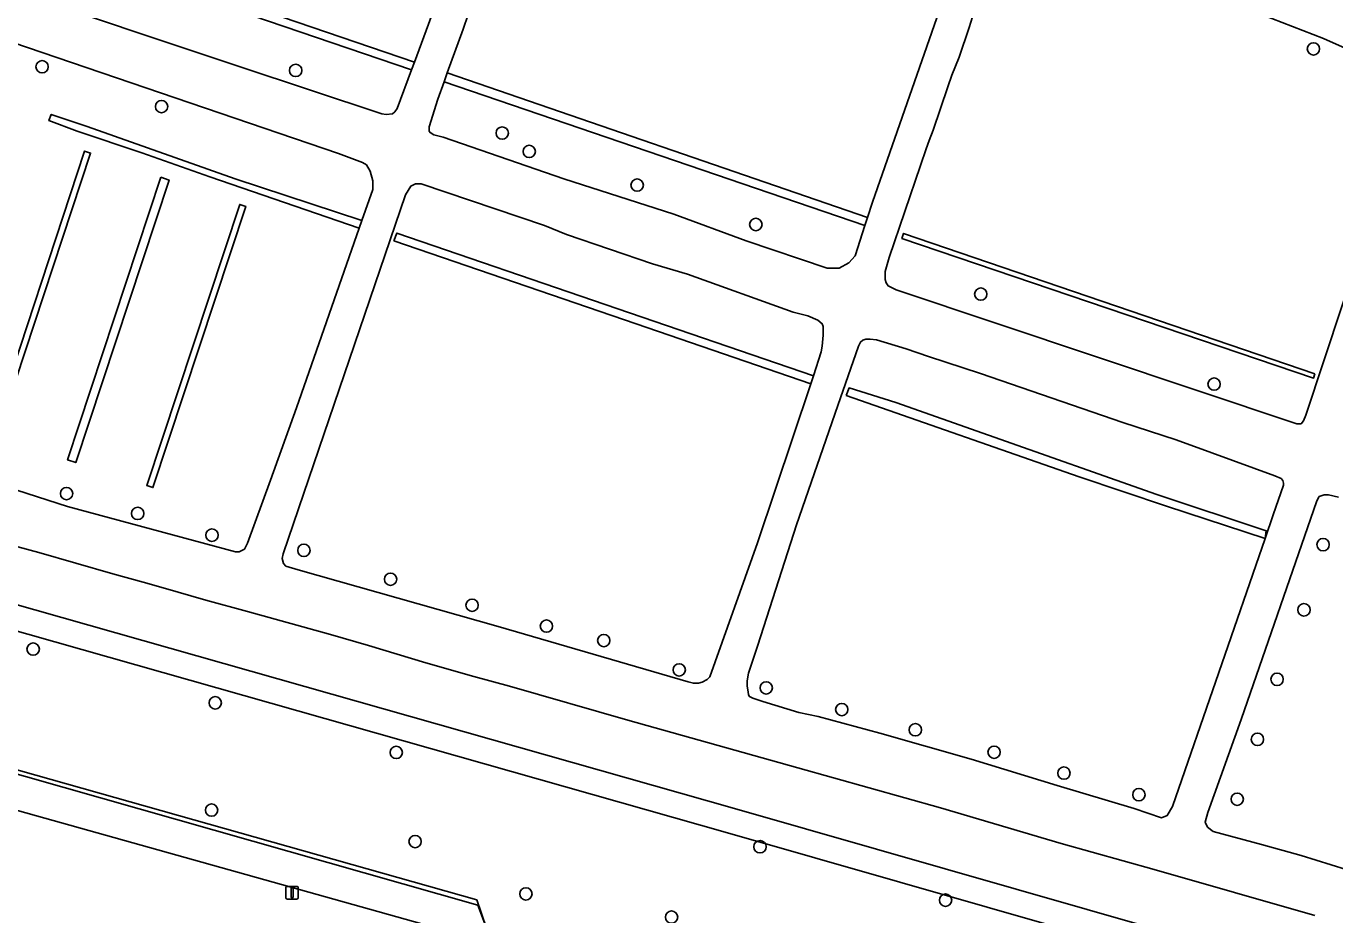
# Model space of a CAD drawing. Extents: x 163008 to 163854, y 382777 to 383982.
# Drawn here: x 163505.8 to 163609.3, y 382991.6 to 383061.9 of the extents above; entities that cross this region are included whole.
import ezdxf

# ---------------------------------------------------------------- set-up
doc = ezdxf.new("R2010")
doc.units = 0
for name, color, linetype in [('IMGEO_Boom', 7, 'Continuous'), ('IMGEO_Groenvoorziening', 7, 'Continuous'), ('IMGEO_Haag', 7, 'Continuous'), ('IMGEO_Hek', 7, 'Continuous'), ('IMGEO_Lichtmast', 7, 'Continuous'), ('IMGEO_Voetpad_gesloten', 7, 'Continuous')]:
    doc.layers.add(name, color=color, linetype=linetype)

msp = doc.modelspace()

# ---------------------------------------------------------------- linework, layer by layer
at = {"layer": 'IMGEO_Boom'}
for centre in [(163607.61, 383060.13), (163507.02, 383058.72), (163527.08, 383058.43), (163516.47, 383055.56), (163543.42, 383053.47), (163545.56, 383052.01), (163554.1, 383049.35), (163563.49, 383046.23), (163581.29, 383040.72), (163599.75, 383033.6), (163508.95, 383024.93), (163514.58, 383023.36), (163520.46, 383021.64), (163527.73, 383020.44), (163608.37, 383020.89), (163534.59, 383018.15), (163541.04, 383016.09), (163606.86, 383015.73), (163546.92, 383014.44), (163551.46, 383013.3), (163506.31, 383012.62), (163557.43, 383010.98), (163604.73, 383010.23), (163564.31, 383009.55), (163520.72, 383008.37), (163570.29, 383007.84), (163576.11, 383006.24), (163603.18, 383005.48), (163582.34, 383004.46), (163535.04, 383004.44), (163587.87, 383002.81), (163593.8, 383001.1), (163601.58, 383000.74), (163520.43, 382999.88), (163536.53, 382997.39), (163563.82, 382996.98), (163545.3, 382993.25), (163578.5, 382992.75), (163556.82, 382991.41)]:
    msp.add_circle(centre, 0.489, dxfattribs=at)
at = {"layer": 'IMGEO_Groenvoorziening'}
for points in [[(163404.99, 383099.89), (163435.67, 383035.63), (163439.99, 383034.27), (163500, 383017.55), (163561.79, 383000), (163623.22, 382982.42)], [(163507.47, 383069), (163536.47, 383059.09), (163545.96, 383084.82)], [(163504.03, 383064.95), (163522.62, 383058.73), (163533.9, 383054.99), (163534.25, 383054.94), (163534.73, 383055), (163534.92, 383055.15), (163535.11, 383055.42), (163536.24, 383058.47), (163507.26, 383068.37)], [(163614.45, 383058.27), (163608.41, 383060.95), (163599.42, 383064.45)], [(163580.64, 383062.66), (163580.36, 383061.82), (163579.58, 383059.47), (163579.01, 383058.05), (163578.69, 383057.13), (163577.51, 383053.7), (163577.2, 383052.89), (163576.97, 383052.23), (163576.52, 383050.9), (163574.05, 383043.61), (163573.73, 383042.52), (163573.73, 383041.88), (163573.8, 383041.62), (163573.96, 383041.38), (163574.6, 383041.07), (163606.3, 383030.46), (163606.63, 383030.46), (163606.83, 383030.69), (163607, 383031.13), (163614.21, 383052.89)], [(163505.01, 383025.21), (163509.03, 383023.9), (163522.32, 383020.31), (163522.61, 383020.31), (163523.02, 383020.53), (163523.28, 383021.01), (163525.09, 383026), (163527.15, 383031.71), (163532.11, 383045.95), (163520.3, 383050), (163514.91, 383051.9), (163509.78, 383053.63), (163507.56, 383054.45), (163507.74, 383054.94), (163510.58, 383054), (163522.28, 383049.84), (163532.32, 383046.54), (163533.18, 383049.01), (163533.18, 383049.68), (163532.98, 383050.46), (163532.69, 383050.95), (163532.36, 383051.15), (163530.46, 383051.86), (163501.12, 383061.84)], [(163609.6, 383024.64), (163608.8, 383024.84), (163608.47, 383024.84), (163608.07, 383024.7), (163607.88, 383024.35), (163601.89, 383007.04), (163599.25, 382999.7), (163599.05, 382998.93), (163599.23, 382998.53), (163599.68, 382998.19), (163603.5, 382997.16), (163606.65, 382996.29), (163612.56, 382994.45)], [(163607.73, 382991.53), (163595.01, 382995.17), (163587.65, 382997.24), (163578.1, 383000.06), (163566.8, 383003.22), (163553.35, 383006.99), (163543.99, 383009.69), (163541.17, 383010.45), (163537.39, 383011.54), (163532.85, 383012.91), (163529.84, 383013.78), (163523.28, 383015.6), (163519.96, 383016.5), (163516.59, 383017.48), (163515.02, 383017.92), (163512.61, 383018.58), (163506.75, 383020.28), (163503.42, 383021.16)]]:
    msp.add_lwpolyline(points, dxfattribs=at)
for points in [[(163547.02, 383081.38), (163546.67, 383080.29), (163540.33, 383061.69), (163539.08, 383058.23), (163572.33, 383046.79), (163572.71, 383048), (163579.76, 383068.22), (163580.64, 383070.7), (163580.51, 383071.41), (163580.28, 383072.03), (163579.92, 383072.38), (163575.79, 383073.99), (163549.83, 383084.52), (163549.32, 383084.67), (163548.82, 383084.55), (163548.39, 383084.32), (163548.15, 383084.04), (163547.85, 383083.51)], [(163536.24, 383058.47), (163536.47, 383059.09), (163507.47, 383069), (163507.26, 383068.37)], [(163539.08, 383058.23), (163538.83, 383057.53), (163572.12, 383046.14), (163572.33, 383046.79)], [(163538.83, 383057.53), (163538.33, 383056.15), (163537.63, 383053.97), (163537.63, 383053.63), (163537.71, 383053.51), (163538, 383053.33), (163538.75, 383053.13), (163548.31, 383049.84), (163557, 383047.06), (163562.72, 383044.93), (163569.13, 383042.77), (163570.08, 383042.77), (163570.84, 383043.19), (163571.36, 383043.76), (163572.12, 383046.14)], [(163532.11, 383045.95), (163532.32, 383046.54), (163522.28, 383049.84), (163510.58, 383054), (163507.74, 383054.94), (163507.56, 383054.45), (163509.78, 383053.63), (163514.91, 383051.9), (163520.3, 383050)], [(163510.38, 383052.04), (163502.98, 383029.6), (163503.44, 383029.45), (163510.85, 383051.88)], [(163503.44, 383029.45), (163502.98, 383029.6), (163510.38, 383052.04), (163510.85, 383051.88)], [(163516.41, 383049.97), (163509.03, 383027.6), (163509.68, 383027.39), (163517.07, 383049.75)], [(163516.41, 383049.97), (163517.07, 383049.75), (163509.68, 383027.39), (163509.03, 383027.6)], [(163534.84, 383044.93), (163535.08, 383045.55), (163568.06, 383034.25), (163568.67, 383036.16), (163568.75, 383036.61), (163568.83, 383037.47), (163568.83, 383037.87), (163568.83, 383038.16), (163568.74, 383038.38), (163568.4, 383038.66), (163567.61, 383038.99), (163566.45, 383039.29), (163558.08, 383042.31), (163555.32, 383043.12), (163548.5, 383045.45), (163546.77, 383046.14), (163537, 383049.46), (163536.55, 383049.46), (163536.19, 383049.27), (163535.78, 383048.59), (163526.09, 383020.17), (163526, 383019.8), (163526.11, 383019.41), (163526.31, 383019.18), (163527.27, 383018.89), (163543.11, 383014.41), (163558.14, 383010.03), (163558.55, 383009.92), (163558.96, 383009.92), (163559.25, 383010.01), (163559.63, 383010.22), (163559.84, 383010.43), (163563.62, 383021.04), (163567.85, 383033.63), (163554.02, 383038.37)], [(163515.3, 383025.57), (163515.78, 383025.41), (163523.13, 383047.66), (163522.65, 383047.82)], [(163522.65, 383047.82), (163523.13, 383047.66), (163515.78, 383025.41), (163515.3, 383025.57)], [(163534.84, 383044.93), (163554.02, 383038.37), (163567.85, 383033.63), (163568.06, 383034.25), (163535.08, 383045.55)], [(163607.73, 383034.41), (163575.18, 383045.52), (163575.05, 383045.13), (163607.62, 383034.07)], [(163607.73, 383034.41), (163607.62, 383034.07), (163575.05, 383045.13), (163575.18, 383045.52)], [(163603.79, 383021.38), (163604.43, 383023.24), (163605.25, 383025.6), (163605.25, 383025.75), (163605.18, 383025.96), (163605.05, 383026.12), (163604.56, 383026.35), (163599.58, 383028.17), (163596.75, 383029.19), (163592.53, 383030.56), (163581.27, 383034.45), (163577.16, 383035.78), (163575.39, 383036.4), (163573.03, 383037.1), (163572.54, 383037.16), (163572.19, 383037.16), (163571.96, 383037.08), (163571.78, 383036.92), (163571.6, 383036.6), (163569.97, 383031.9), (163566.71, 383022.46), (163563.66, 383012.93), (163562.92, 383010.71), (163562.81, 383010.1), (163562.81, 383009.7), (163562.87, 383009.24), (163562.92, 383009), (163562.98, 383008.87), (163563.26, 383008.74), (163564.05, 383008.48), (163566.89, 383007.6), (163568.42, 383007.29), (163573.29, 383005.98), (163580.53, 383003.91), (163587.32, 383001.82), (163593.43, 383000), (163595.58, 382999.26), (163596.04, 382999.46), (163596.47, 383000.16)], [(163500, 383017.55), (163439.99, 383034.27), (163435.67, 383035.63), (163434.24, 383033.98), (163436.82, 383033.17), (163439.42, 383032.35), (163499.46, 383015.62), (163561.24, 382998.08), (163622.7, 382980.48), (163631.05, 382978.35), (163636.08, 382979.29), (163633.52, 382979.79), (163623.22, 382982.42), (163561.79, 383000)], [(163499.46, 383015.62), (163439.42, 383032.35), (163436.82, 383033.17), (163442.95, 383020.61), (163443.08, 383020.35), (163541.49, 382992.36), (163542.69, 382989.18), (163623.6, 382976.96), (163631.05, 382978.35), (163622.7, 382980.48), (163561.24, 382998.08)], [(163570.63, 383032.7), (163589.08, 383026.25), (163595.99, 383023.93), (163603.79, 383021.38), (163603.88, 383021.99), (163595.21, 383024.86), (163581.91, 383029.55), (163574.56, 383032.14), (163570.87, 383033.3)], [(163570.63, 383032.7), (163570.87, 383033.3), (163574.56, 383032.14), (163581.91, 383029.55), (163595.21, 383024.86), (163603.88, 383021.99), (163603.79, 383021.38), (163595.99, 383023.93), (163589.08, 383026.25)], [(163486.6, 382992.8), (163541.48, 382984.51), (163539.22, 382990.26), (163504.4, 383000.04), (163431.74, 383020.75), (163429.74, 383007.35), (163428.91, 383001.63)]]:
    msp.add_lwpolyline(points, close=True, dxfattribs=at)
at = {"layer": 'IMGEO_Haag'}
for points in [[(163536.24, 383058.47), (163536.47, 383059.09), (163507.47, 383069), (163507.26, 383068.37)], [(163539.08, 383058.23), (163538.83, 383057.53), (163572.12, 383046.14), (163572.33, 383046.79)], [(163532.11, 383045.95), (163532.32, 383046.54), (163522.28, 383049.84), (163510.58, 383054), (163507.74, 383054.94), (163507.56, 383054.45), (163509.78, 383053.63), (163514.91, 383051.9), (163520.3, 383050)], [(163510.38, 383052.04), (163502.98, 383029.6), (163503.44, 383029.45), (163510.85, 383051.88)], [(163516.41, 383049.97), (163509.03, 383027.6), (163509.68, 383027.39), (163517.07, 383049.75)], [(163515.3, 383025.57), (163515.78, 383025.41), (163523.13, 383047.66), (163522.65, 383047.82)], [(163534.84, 383044.93), (163554.02, 383038.37), (163567.85, 383033.63), (163568.06, 383034.25), (163535.08, 383045.55)], [(163607.73, 383034.41), (163575.18, 383045.52), (163575.05, 383045.13), (163607.62, 383034.07)], [(163570.63, 383032.7), (163589.08, 383026.25), (163595.99, 383023.93), (163603.79, 383021.38), (163603.88, 383021.99), (163595.21, 383024.86), (163581.91, 383029.55), (163574.56, 383032.14), (163570.87, 383033.3)]]:
    msp.add_lwpolyline(points, close=True, dxfattribs=at)
at = {"layer": 'IMGEO_Hek'}
for points in [[(163636.08, 382979.29), (163633.52, 382979.79), (163623.22, 382982.42), (163561.79, 383000), (163500, 383017.55), (163439.99, 383034.27), (163435.67, 383035.63)], [(163442.95, 383020.61), (163456.17, 383016.88), (163459.09, 383016.05), (163541.41, 382992.77), (163542.58, 382989.38)]]:
    msp.add_lwpolyline(points, dxfattribs=at)
at = {"layer": 'IMGEO_Lichtmast'}
for p, q in [((163526.3, 382992.94), (163526.3, 382993.74)), ((163526.3, 382993.74), (163526.3, 382992.94)), ((163526.4, 382993.84), (163527.19, 382993.84)), ((163527.19, 382993.84), (163526.4, 382993.84)), ((163527.29, 382993.74), (163527.29, 382992.94)), ((163527.29, 382992.94), (163527.29, 382993.74)), ((163527.19, 382992.84), (163526.4, 382992.84)), ((163526.4, 382992.84), (163527.19, 382992.84))]:
    msp.add_line(p, q, dxfattribs=at)
msp.add_lwpolyline([(163526.72, 382993.72), (163526.87, 382993.72), (163526.87, 382992.97), (163526.72, 382992.97), (163526.72, 382993.72)], dxfattribs=at)
for centre, start, end in [((163526.4, 382993.74), 90, 180), ((163526.4, 382993.74), 90, 180), ((163527.19, 382993.74), 0, 90), ((163527.19, 382993.74), 360, 90), ((163526.4, 382992.94), 180, 270), ((163526.4, 382992.94), 180, 270), ((163527.19, 382992.94), 270, 0), ((163527.19, 382992.94), 270, 0)]:
    msp.add_arc(centre, 0.1, start, end, dxfattribs=at)
at = {"layer": 'IMGEO_Voetpad_gesloten'}
for points in [[(163545.96, 383084.82), (163536.47, 383059.09), (163536.24, 383058.47), (163535.11, 383055.42), (163534.92, 383055.15), (163534.73, 383055), (163534.25, 383054.94), (163533.9, 383054.99), (163522.62, 383058.73), (163504.03, 383064.95)], [(163579.76, 383068.22), (163572.71, 383048), (163572.33, 383046.79), (163572.12, 383046.14), (163571.36, 383043.76), (163570.84, 383043.19), (163570.08, 383042.77), (163569.13, 383042.77), (163562.72, 383044.93), (163557, 383047.06), (163548.31, 383049.84), (163538.75, 383053.13), (163538, 383053.33), (163537.71, 383053.51), (163537.63, 383053.63), (163537.63, 383053.97), (163538.33, 383056.15), (163538.83, 383057.53), (163539.08, 383058.23), (163540.33, 383061.69), (163546.67, 383080.29)], [(163599.42, 383064.45), (163608.41, 383060.95), (163614.45, 383058.27)], [(163614.21, 383052.89), (163607, 383031.13), (163606.83, 383030.69), (163606.63, 383030.46), (163606.3, 383030.46), (163574.6, 383041.07), (163573.96, 383041.38), (163573.8, 383041.62), (163573.73, 383041.88), (163573.73, 383042.52), (163574.05, 383043.61), (163576.52, 383050.9), (163576.97, 383052.23), (163577.2, 383052.89), (163577.51, 383053.7), (163578.69, 383057.13), (163579.01, 383058.05), (163579.58, 383059.47), (163580.36, 383061.82), (163580.64, 383062.66)], [(163501.12, 383061.84), (163530.46, 383051.86), (163532.36, 383051.15), (163532.69, 383050.95), (163532.98, 383050.46), (163533.18, 383049.68), (163533.18, 383049.01), (163532.32, 383046.54), (163532.11, 383045.95), (163527.15, 383031.71), (163525.09, 383026), (163523.28, 383021.01), (163523.02, 383020.53), (163522.61, 383020.31), (163522.32, 383020.31), (163509.03, 383023.9), (163505.01, 383025.21)], [(163612.56, 382994.45), (163606.65, 382996.29), (163603.5, 382997.16), (163599.68, 382998.19), (163599.23, 382998.53), (163599.05, 382998.93), (163599.25, 382999.7), (163601.89, 383007.04), (163607.88, 383024.35), (163608.07, 383024.7), (163608.47, 383024.84), (163608.8, 383024.84), (163609.6, 383024.64)], [(163428.62, 383021.09), (163431.74, 383020.75), (163504.4, 383000.04), (163539.22, 382990.26), (163541.48, 382984.51), (163544.62, 382984.04), (163543.42, 382987.22), (163542.69, 382989.18), (163541.49, 382992.36), (163443.08, 383020.35)], [(163503.42, 383021.16), (163506.75, 383020.28), (163512.61, 383018.58), (163515.02, 383017.92), (163516.59, 383017.48), (163519.96, 383016.5), (163523.28, 383015.6), (163529.84, 383013.78), (163532.85, 383012.91), (163537.39, 383011.54), (163541.17, 383010.45), (163543.99, 383009.69), (163553.35, 383006.99), (163566.8, 383003.22), (163578.1, 383000.06), (163587.65, 382997.24), (163595.01, 382995.17), (163607.73, 382991.53)]]:
    msp.add_lwpolyline(points, dxfattribs=at)
for points in [[(163568.06, 383034.25), (163567.85, 383033.63), (163563.62, 383021.04), (163559.84, 383010.43), (163559.63, 383010.22), (163559.25, 383010.01), (163558.96, 383009.92), (163558.55, 383009.92), (163558.14, 383010.03), (163543.11, 383014.41), (163527.27, 383018.89), (163526.31, 383019.18), (163526.11, 383019.41), (163526, 383019.8), (163526.09, 383020.17), (163535.78, 383048.59), (163536.19, 383049.27), (163536.55, 383049.46), (163537, 383049.46), (163546.77, 383046.14), (163548.5, 383045.45), (163555.32, 383043.12), (163558.08, 383042.31), (163566.45, 383039.29), (163567.61, 383038.99), (163568.4, 383038.66), (163568.74, 383038.38), (163568.83, 383038.16), (163568.83, 383037.87), (163568.83, 383037.47), (163568.75, 383036.61), (163568.67, 383036.16)], [(163603.79, 383021.38), (163596.47, 383000.16), (163596.04, 382999.46), (163595.58, 382999.26), (163593.43, 383000), (163587.32, 383001.82), (163580.53, 383003.91), (163573.29, 383005.98), (163568.42, 383007.29), (163566.89, 383007.6), (163564.05, 383008.48), (163563.26, 383008.74), (163562.98, 383008.87), (163562.92, 383009), (163562.87, 383009.24), (163562.81, 383009.7), (163562.81, 383010.1), (163562.92, 383010.71), (163563.66, 383012.93), (163566.71, 383022.46), (163569.97, 383031.9), (163571.6, 383036.6), (163571.78, 383036.92), (163571.96, 383037.08), (163572.19, 383037.16), (163572.54, 383037.16), (163573.03, 383037.1), (163575.39, 383036.4), (163577.16, 383035.78), (163581.27, 383034.45), (163592.53, 383030.56), (163596.75, 383029.19), (163599.58, 383028.17), (163604.56, 383026.35), (163605.05, 383026.12), (163605.18, 383025.96), (163605.25, 383025.75), (163605.25, 383025.6), (163604.43, 383023.24)]]:
    msp.add_lwpolyline(points, close=True, dxfattribs=at)

doc.saveas('drawing.dxf')
